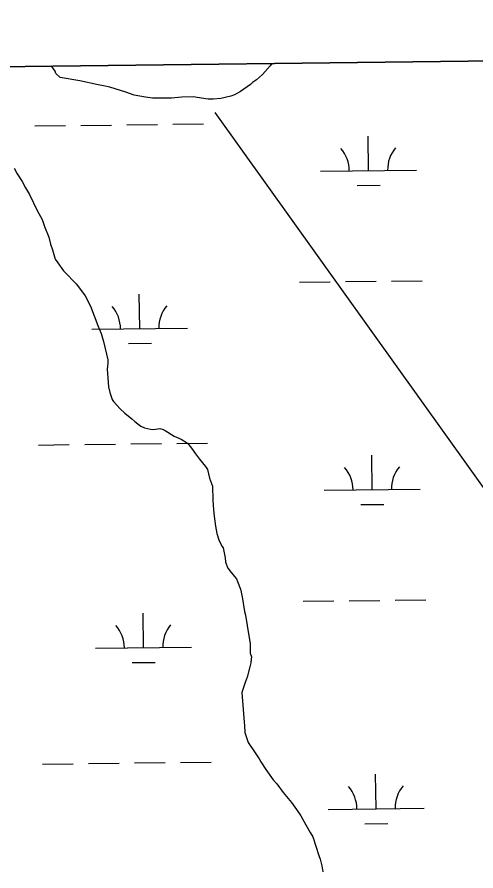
# Model space of a CAD drawing. Extents: x 3694830 to 3732949, y 415201 to 440970.
# Drawn here: x 3719116 to 3719595, y 438201 to 439091 of the extents above; entities that cross this region are included whole.
import ezdxf

# ---------------------------------------------------------------- set-up
doc = ezdxf.new("R2010")
doc.units = 0
for name, color, linetype in [('V-GRID-FRAM', 7, 'Continuous'), ('V-SITE-VEGE', 7, 'Continuous'), ('V-TOPO-SHOR', 7, 'Continuous'), ('V-WETL-SWMP', 7, 'Continuous')]:
    doc.layers.add(name, color=color, linetype=linetype)

msp = doc.modelspace()

# ---------------------------------------------------------------- linework, layer by layer
at = {"layer": 'V-GRID-FRAM'}
msp.add_lwpolyline([(3698844.69, 438797.54), (3730590.83, 439176.18), (3730815.62, 420995.11), (3699053.61, 420616.27), (3698844.69, 438797.54)], dxfattribs=at)
at = {"layer": 'V-SITE-VEGE'}
for p, q in [((3719151.75, 439039.75), (3719381.63, 439042.49)), ((3719152.34, 439039.17), (3719151.75, 439039.75)), ((3719155.65, 439034.51), (3719152.34, 439039.17)), ((3719379.85, 439040.1), (3719371.97, 439031.14)), ((3719381.63, 439042.49), (3719379.85, 439040.1)), ((3719156.61, 439032.18), (3719155.65, 439034.51)), ((3719160.86, 439028), (3719156.61, 439032.18)), ((3719181.48, 439024.42), (3719160.86, 439028)), ((3719371.97, 439031.14), (3719365.93, 439025.47)), ((3719200.71, 439020.37), (3719181.48, 439024.42)), ((3719206.34, 439019.01), (3719200.71, 439020.37)), ((3719212.9, 439017.66), (3719206.34, 439019.01)), ((3719359.42, 439020.74), (3719349.18, 439013.17)), ((3719361.74, 439022.63), (3719359.42, 439020.74)), ((3719365.93, 439025.47), (3719361.74, 439022.63)), ((3719229.33, 439012.64), (3719212.9, 439017.66)), ((3719238.25, 439009.44), (3719229.33, 439012.64)), ((3719249.98, 439007.2), (3719238.25, 439009.44)), ((3719342.65, 439009.83), (3719338.92, 439008.4)), ((3719349.18, 439013.17), (3719342.65, 439009.83)), ((3719257.47, 439006.32), (3719249.98, 439007.2)), ((3719277.14, 439006.48), (3719257.47, 439006.32)), ((3719287.9, 439007.51), (3719277.14, 439006.48)), ((3719299.6, 439007.61), (3719287.9, 439007.51)), ((3719303.81, 439007.17), (3719299.6, 439007.61)), ((3719315.53, 439005.4), (3719303.81, 439007.17)), ((3719320.68, 439005.44), (3719315.53, 439005.4)), ((3719328.64, 439005.97), (3719320.68, 439005.44)), ((3719338.92, 439008.4), (3719328.64, 439005.97)), ((3719112.95, 438933.5), (3719116.27, 438927.44)), ((3719116.27, 438927.44), (3719121.49, 438919.53)), ((3719121.49, 438919.53), (3719124.82, 438913)), ((3719124.82, 438913), (3719129.09, 438906.02)), ((3719129.09, 438906.02), (3719137.19, 438889.23)), ((3719137.19, 438889.23), (3719142.41, 438879.91)), ((3719142.41, 438879.91), (3719144.82, 438872.44)), ((3719144.82, 438872.44), (3719149.12, 438861.23)), ((3719149.12, 438861.23), (3719151.05, 438854.23)), ((3719151.05, 438854.23), (3719152.98, 438848.16)), ((3719152.98, 438848.16), (3719155.87, 438838.35)), ((3719155.87, 438838.35), (3719158.7, 438834.63)), ((3719158.7, 438834.63), (3719164.39, 438826.25)), ((3719164.39, 438826.25), (3719169.58, 438821.14)), ((3719169.58, 438821.14), (3719173.37, 438816.96)), ((3719173.37, 438816.96), (3719177.61, 438812.78)), ((3719177.61, 438812.78), (3719182.34, 438806.74)), ((3719182.34, 438806.74), (3719187.08, 438800.22)), ((3719187.08, 438800.22), (3719192.78, 438789.5)), ((3719192.78, 438789.5), (3719200.44, 438769.43)), ((3719200.44, 438769.43), (3719203.79, 438761.03)), ((3719203.79, 438761.03), (3719206.2, 438752.63)), ((3719206.2, 438752.63), (3719210.57, 438733.47)), ((3719210.57, 438733.47), (3719210.6, 438730.19)), ((3719210.6, 438730.19), (3719210.18, 438723.63)), ((3719210.18, 438723.63), (3719211.27, 438705.38)), ((3719211.27, 438705.38), (3719212.72, 438699.31)), ((3719212.72, 438699.31), (3719215.12, 438692.31)), ((3719215.12, 438692.31), (3719216.54, 438689.98)), ((3719216.54, 438689.98), (3719223.63, 438682.54)), ((3719223.63, 438682.54), (3719228.35, 438677.9)), ((3719228.35, 438677.9), (3719235.89, 438671.88)), ((3719235.89, 438671.88), (3719238.72, 438669.09)), ((3719238.72, 438669.09), (3719245.31, 438664.47)), ((3719245.31, 438664.47), (3719249.07, 438662.62)), ((3719249.07, 438662.62), (3719255.17, 438661.27)), ((3719258.45, 438660.83), (3719265, 438661.82)), ((3719265, 438661.82), (3719268.28, 438660.91)), ((3719255.17, 438661.27), (3719258.45, 438660.83)), ((3719268.28, 438660.91), (3719270.63, 438659.99)), ((3719270.63, 438659.99), (3719280.04, 438653.99)), ((3719280.04, 438653.99), (3719287.09, 438650.77)), ((3719287.09, 438650.77), (3719293.68, 438646.6)), ((3719293.68, 438646.6), (3719297.94, 438641.49)), ((3719297.94, 438641.49), (3719302.2, 438635.44)), ((3719302.2, 438635.44), (3719306.46, 438629.86)), ((3719306.46, 438629.86), (3719312.61, 438622.42)), ((3719312.61, 438622.42), (3719314.5, 438619.16)), ((3719314.5, 438619.16), (3719316.92, 438610.28)), ((3719316.92, 438610.28), (3719319.8, 438601.88)), ((3719319.8, 438601.88), (3719320.39, 438587.37)), ((3719320.39, 438587.37), (3719320.94, 438577.08)), ((3719320.94, 438577.08), (3719321.46, 438570.53)), ((3719321.46, 438570.53), (3719322.95, 438560.24)), ((3719322.95, 438560.24), (3719324.42, 438552.29)), ((3719324.42, 438552.29), (3719326.35, 438545.76)), ((3719326.35, 438545.76), (3719329.68, 438539.23)), ((3719329.68, 438539.23), (3719331.1, 438537.37)), ((3719331.1, 438537.37), (3719333.06, 438527.08)), ((3719333.06, 438527.08), (3719333.56, 438522.41)), ((3719333.56, 438522.41), (3719335.95, 438516.34)), ((3719335.95, 438516.34), (3719339.27, 438511.68)), ((3719339.27, 438511.68), (3719344.94, 438505.18)), ((3719344.94, 438505.18), (3719345.9, 438502.38)), ((3719345.9, 438502.38), (3719349.24, 438494.44)), ((3719349.24, 438494.44), (3719350.71, 438486.5)), ((3719350.71, 438486.5), (3719353.18, 438471.07)), ((3719353.18, 438471.07), (3719354.15, 438467.33)), ((3719354.15, 438467.33), (3719357.6, 438445.83)), ((3719357.6, 438445.83), (3719359.07, 438437.88)), ((3719359.07, 438437.88), (3719359.16, 438427.58)), ((3719359.16, 438427.58), (3719360.59, 438423.85)), ((3719360.15, 438421.5), (3719359.71, 438417.75)), ((3719360.59, 438423.85), (3719360.15, 438421.5)), ((3719358.81, 438413.53), (3719356.09, 438402.74)), ((3719359.71, 438417.75), (3719358.81, 438413.53)), ((3719353.79, 438397.1), (3719350.6, 438386.78)), ((3719356.09, 438402.74), (3719353.79, 438397.1)), ((3719350.6, 438386.78), (3719352.73, 438355.9)), ((3719352.73, 438355.9), (3719353.23, 438352.16)), ((3719353.23, 438352.16), (3719353.75, 438345.14)), ((3719353.75, 438345.14), (3719357.12, 438334.4)), ((3719357.12, 438334.4), (3719364.23, 438323.69)), ((3719364.23, 438323.69), (3719368.49, 438317.64)), ((3719368.49, 438317.64), (3719370.39, 438314.38)), ((3719370.39, 438314.38), (3719375.6, 438306.46)), ((3719375.6, 438306.46), (3719383.19, 438295.76)), ((3719383.19, 438295.76), (3719386.96, 438291.58)), ((3719386.96, 438291.58), (3719393.6, 438282.27)), ((3719393.6, 438282.27), (3719402.11, 438272.04)), ((3719402.11, 438272.04), (3719407.32, 438264.59)), ((3719407.32, 438264.59), (3719412.05, 438258.07)), ((3719412.05, 438258.07), (3719417.28, 438248.75)), ((3719417.28, 438248.75), (3719421.56, 438240.83)), ((3719421.56, 438240.83), (3719424.41, 438236.17)), ((3719424.41, 438236.17), (3719430.65, 438216.57)), ((3719430.65, 438216.57), (3719432.09, 438212.83)), ((3719432.09, 438212.83), (3719434.02, 438205.82)), ((3719434.02, 438205.82), (3719435, 438199.74))]:
    msp.add_line(p, q, dxfattribs=at)
at = {"layer": 'V-TOPO-SHOR'}
msp.add_line((3719322.31, 438991.5), (3720323.08, 437592.58), dxfattribs=at)
at = {"layer": 'V-WETL-SWMP'}
for p, q in [((3720359.85, 439054.15), (3718425.2, 439031.08)), ((3719134.62, 438977.35), (3719166.61, 438977.73)), ((3719182.61, 438977.93), (3719214.61, 438978.31)), ((3719230.61, 438978.5), (3719262.61, 438978.88)), ((3719278.61, 438979.07), (3719310.6, 438979.45)), ((3719482.51, 438930.76), (3719482.08, 438966.75)), ((3719432.52, 438930.16), (3719532.51, 438931.35)), ((3719470.7, 438915.18), (3719494.69, 438915.47)), ((3719410.49, 438814.46), (3719442.48, 438814.84)), ((3719458.48, 438815.03), (3719490.48, 438815.41)), ((3719506.48, 438815.6), (3719538.48, 438815.98)), ((3719243.99, 438766.04), (3719243.56, 438802.04)), ((3719193.99, 438765.44), (3719293.98, 438766.63)), ((3719232.17, 438750.47), (3719256.17, 438750.75)), ((3719138.58, 438644.7), (3719170.58, 438645.08)), ((3719186.58, 438645.27), (3719218.58, 438645.66)), ((3719234.58, 438645.85), (3719266.57, 438646.23)), ((3719282.57, 438646.42), (3719314.57, 438646.8)), ((3719486.48, 438598.11), (3719486.05, 438634.1)), ((3719436.48, 438597.51), (3719536.48, 438598.7)), ((3719474.66, 438582.53), (3719498.66, 438582.82)), ((3719414.45, 438481.81), (3719446.45, 438482.19)), ((3719462.45, 438482.38), (3719494.45, 438482.76)), ((3719510.45, 438482.95), (3719542.44, 438483.33)), ((3719247.96, 438433.39), (3719247.53, 438469.38)), ((3719197.96, 438432.79), (3719297.95, 438433.98)), ((3719236.14, 438417.81), (3719260.14, 438418.1)), ((3719142.55, 438312.05), (3719174.55, 438312.43)), ((3719190.55, 438312.62), (3719222.54, 438313)), ((3719238.54, 438313.19), (3719270.54, 438313.58)), ((3719286.54, 438313.77), (3719318.54, 438314.15)), ((3719490.45, 438265.45), (3719490.02, 438301.45)), ((3719440.45, 438264.86), (3719540.44, 438266.05)), ((3719478.63, 438249.88), (3719502.63, 438250.17))]:
    msp.add_line(p, q, dxfattribs=at)
for centre, start, end in [((3719427.27, 438930.57), 359.91153, 41.45519), ((3719537.75, 438931.89), 139.91153, 181.45519), ((3719188.74, 438765.85), 359.91153, 41.45519), ((3719299.22, 438767.17), 139.91153, 181.45519), ((3719431.23, 438597.92), 359.91153, 41.45519), ((3719541.71, 438599.24), 139.91153, 181.45519), ((3719303.19, 438434.52), 139.91153, 181.45519), ((3719192.71, 438433.2), 359.91153, 41.45519), ((3719435.2, 438265.27), 359.91153, 41.45519), ((3719545.68, 438266.59), 139.91153, 181.45519)]:
    msp.add_arc(centre, 35.25, start, end, dxfattribs=at)

doc.saveas('drawing.dxf')
